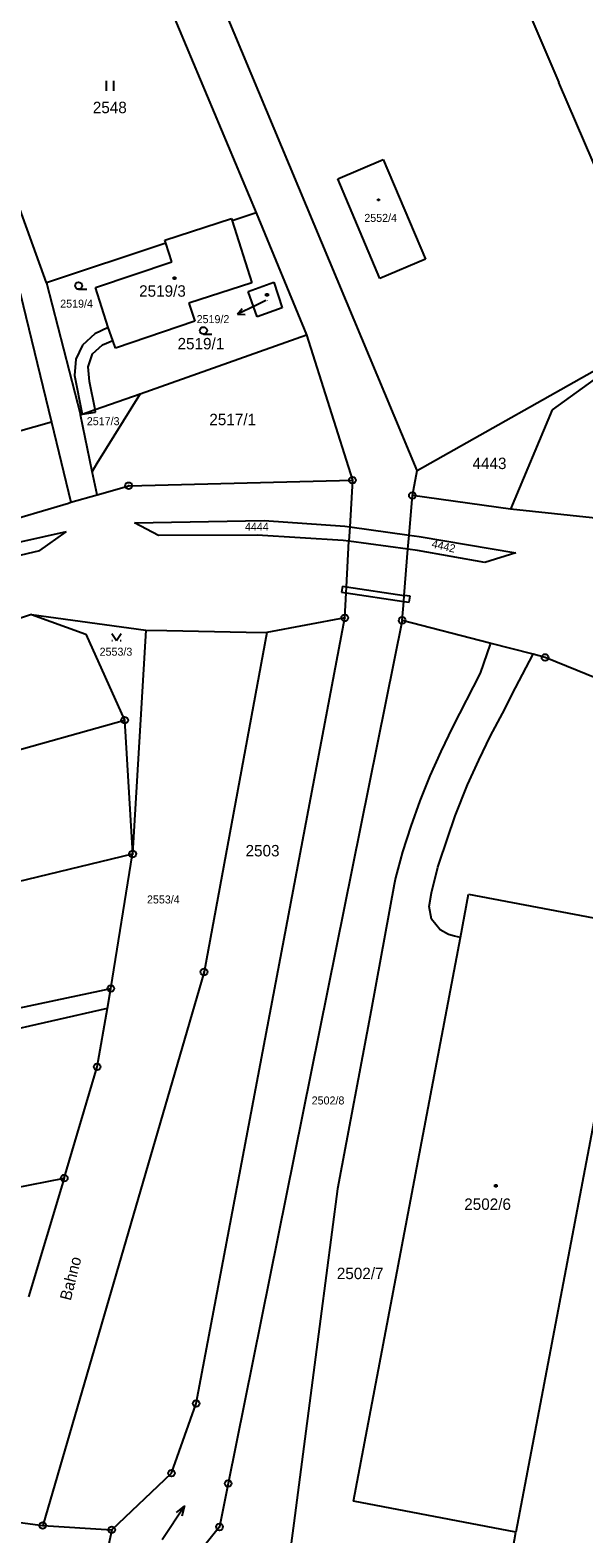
# Model space of a CAD drawing. Extents: x -468021 to -466942, y -1130484 to -1128584.
# Drawn here: x -467719 to -467636.6, y -1129830.2 to -1129606.5 of the extents above; entities that cross this region are included whole.
import ezdxf

# ---------------------------------------------------------------- set-up
doc = ezdxf.new("R2010")
doc.units = 0
doc.layers.add('DKM', color=7, linetype='Continuous')

msp = doc.modelspace()

# ---------------------------------------------------------------- linework, layer by layer
at = {"layer": 'DKM'}
for p, q in [((-467661.38, -1129565.28), (-467640.3, -1129614.34)), ((-467661.37, -1129672.05), (-467701.04, -1129577.23)), ((-467706.27, -1129583.89), (-467685.35, -1129633.72)), ((-467707.6, -1129615.56), (-467707.6, -1129614.06)), ((-467706.6, -1129614.06), (-467706.6, -1129615.56)), ((-467622.61, -1129655.5), (-467640.3, -1129614.34)), ((-467716.56, -1129644.13), (-467725.28, -1129619.99)), ((-467673.22, -1129628.64), (-467666.44, -1129625.77)), ((-467666.44, -1129625.77), (-467660.16, -1129640.61)), ((-467666.94, -1129643.48), (-467673.22, -1129628.64)), ((-467667.24, -1129631.67), (-467667.03, -1129631.67)), ((-467667.24, -1129631.88), (-467667.24, -1129631.67)), ((-467667.03, -1129631.88), (-467667.24, -1129631.88)), ((-467667.03, -1129631.67), (-467667.03, -1129631.88)), ((-467685.35, -1129633.72), (-467688.93, -1129634.91)), ((-467685.35, -1129633.72), (-467677.86, -1129651.87)), ((-467698.95, -1129637.76), (-467689.04, -1129634.57)), ((-467689.04, -1129634.57), (-467688.93, -1129634.91)), ((-467688.93, -1129634.91), (-467685.98, -1129644.11)), ((-467698.81, -1129638.21), (-467716.56, -1129644.13)), ((-467698.81, -1129638.21), (-467698.95, -1129637.76)), ((-467697.91, -1129641.02), (-467698.81, -1129638.21)), ((-467660.16, -1129640.61), (-467666.94, -1129643.48)), ((-467709.28, -1129644.8), (-467697.91, -1129641.02)), ((-467716.56, -1129644.13), (-467711.5, -1129663.76)), ((-467711.77, -1129645.08), (-467710.54, -1129645.08)), ((-467707.36, -1129650.77), (-467709.28, -1129644.8)), ((-467697.67, -1129643.28), (-467697.37, -1129643.28)), ((-467697.67, -1129643.58), (-467697.67, -1129643.28)), ((-467697.37, -1129643.58), (-467697.67, -1129643.58)), ((-467697.37, -1129643.28), (-467697.37, -1129643.58)), ((-467685.98, -1129644.11), (-467695.37, -1129647.17)), ((-467686.54, -1129645.39), (-467682.74, -1129644.04)), ((-467685.19, -1129649.19), (-467686.54, -1129645.39)), ((-467682.74, -1129644.04), (-467681.47, -1129647.83)), ((-467720.49, -1129645.67), (-467715.79, -1129664.86)), ((-467695.37, -1129647.17), (-467694.5, -1129649.83)), ((-467685.41, -1129647.5), (-467688.11, -1129648.81)), ((-467683.91, -1129646.77), (-467685.41, -1129647.5)), ((-467683.89, -1129645.74), (-467683.59, -1129645.74)), ((-467683.89, -1129646.04), (-467683.89, -1129645.74)), ((-467683.59, -1129646.04), (-467683.89, -1129646.04)), ((-467683.59, -1129645.74), (-467683.59, -1129646.04)), ((-467694.5, -1129649.83), (-467706.27, -1129653.83)), ((-467688.11, -1129648.81), (-467687.43, -1129647.93)), ((-467688.11, -1129648.81), (-467686.99, -1129648.83)), ((-467681.47, -1129647.83), (-467685.19, -1129649.19)), ((-467709.34, -1129651.69), (-467711.21, -1129653.38)), ((-467707.36, -1129650.77), (-467709.34, -1129651.69)), ((-467706.69, -1129652.7), (-467707.36, -1129650.77)), ((-467702.62, -1129660.62), (-467677.86, -1129651.87)), ((-467693.19, -1129651.74), (-467691.97, -1129651.74)), ((-467677.86, -1129651.87), (-467671.03, -1129673.47)), ((-467711.21, -1129653.38), (-467712.2, -1129655.5)), ((-467709.68, -1129654.69), (-467708.22, -1129653.34)), ((-467708.22, -1129653.34), (-467706.69, -1129652.7)), ((-467706.27, -1129653.83), (-467706.69, -1129652.7)), ((-467661.37, -1129672.05), (-467626.83, -1129652.54)), ((-467626.83, -1129652.54), (-467641.3, -1129663.04)), ((-467712.2, -1129655.5), (-467712.36, -1129657.9)), ((-467710.34, -1129656.64), (-467709.68, -1129654.69)), ((-467710.14, -1129658.8), (-467710.34, -1129656.64)), ((-467712.36, -1129657.9), (-467711.22, -1129663.66)), ((-467709.33, -1129662.99), (-467710.14, -1129658.8)), ((-467709.33, -1129662.99), (-467702.62, -1129660.62)), ((-467702.62, -1129660.62), (-467709.04, -1129671.01)), ((-467711.22, -1129663.66), (-467709.33, -1129662.99)), ((-467711.22, -1129663.66), (-467709.26, -1129663.34)), ((-467709.26, -1129663.34), (-467709.33, -1129662.99)), ((-467641.3, -1129663.04), (-467647.49, -1129677.81)), ((-467715.79, -1129664.86), (-467740.93, -1129671.98)), ((-467715.79, -1129664.86), (-467712.91, -1129676.77)), ((-467711.5, -1129663.76), (-467711.22, -1129663.66)), ((-467709.75, -1129672.17), (-467711.5, -1129663.76)), ((-467709.04, -1129671.01), (-467709.75, -1129672.17)), ((-467709.03, -1129675.66), (-467709.75, -1129672.17)), ((-467662.1, -1129675.76), (-467661.37, -1129672.05)), ((-467709.03, -1129675.66), (-467704.32, -1129674.3)), ((-467704.32, -1129674.3), (-467671.03, -1129673.47)), ((-467671.03, -1129673.47), (-467671.42, -1129680.41)), ((-467713.27, -1129676.88), (-467712.91, -1129676.77)), ((-467712.91, -1129676.77), (-467709.03, -1129675.66)), ((-467662.58, -1129681.64), (-467662.1, -1129675.76)), ((-467647.49, -1129677.81), (-467662.1, -1129675.76)), ((-467743.82, -1129685.91), (-467713.27, -1129676.88)), ((-467632.1, -1129679.41), (-467647.49, -1129677.81)), ((-467713.64, -1129681.16), (-467743.12, -1129687.75)), ((-467717.53, -1129683.93), (-467713.64, -1129681.16)), ((-467703.44, -1129679.81), (-467684.15, -1129679.47)), ((-467699.87, -1129681.7), (-467703.44, -1129679.81)), ((-467684.15, -1129679.47), (-467672.16, -1129680.31)), ((-467672.16, -1129680.31), (-467671.42, -1129680.41)), ((-467671.42, -1129680.41), (-467671.54, -1129682.57)), ((-467671.42, -1129680.41), (-467662.58, -1129681.64)), ((-467685.21, -1129681.65), (-467699.87, -1129681.7)), ((-467672.41, -1129682.45), (-467685.21, -1129681.65)), ((-467671.54, -1129682.57), (-467672.41, -1129682.45)), ((-467671.91, -1129689.33), (-467671.54, -1129682.57)), ((-467662.76, -1129683.74), (-467671.54, -1129682.57)), ((-467662.76, -1129683.74), (-467662.58, -1129681.64)), ((-467662.58, -1129681.64), (-467661.09, -1129681.85)), ((-467661.09, -1129681.85), (-467646.72, -1129684.29)), ((-467742.44, -1129689.74), (-467717.53, -1129683.93)), ((-467663.32, -1129690.62), (-467662.76, -1129683.74)), ((-467661.35, -1129683.93), (-467662.76, -1129683.74)), ((-467651.34, -1129685.72), (-467661.35, -1129683.93)), ((-467646.72, -1129684.29), (-467651.34, -1129685.72)), ((-467672.52, -1129689.24), (-467672.65, -1129690.13)), ((-467672.65, -1129690.13), (-467671.96, -1129690.23)), ((-467672.52, -1129689.24), (-467671.91, -1129689.33)), ((-467671.96, -1129690.23), (-467671.91, -1129689.33)), ((-467671.91, -1129689.33), (-467663.32, -1129690.62)), ((-467672.17, -1129693.97), (-467671.96, -1129690.23)), ((-467671.96, -1129690.23), (-467663.4, -1129691.52)), ((-467663.63, -1129694.33), (-467663.4, -1129691.52)), ((-467663.4, -1129691.52), (-467663.32, -1129690.62)), ((-467663.4, -1129691.52), (-467662.57, -1129691.64)), ((-467662.44, -1129690.75), (-467663.32, -1129690.62)), ((-467662.57, -1129691.64), (-467662.44, -1129690.75)), ((-467718.78, -1129693.47), (-467751.19, -1129704.12)), ((-467718.78, -1129693.47), (-467710.68, -1129696.39)), ((-467718.78, -1129693.47), (-467701.79, -1129695.78)), ((-467694.27, -1129810.82), (-467672.17, -1129693.97)), ((-467663.63, -1129694.33), (-467689.52, -1129822.71)), ((-467672.17, -1129693.97), (-467683.78, -1129696.14)), ((-467650.59, -1129697.71), (-467663.63, -1129694.33)), ((-467710.68, -1129696.39), (-467704.92, -1129709.18)), ((-467706.85, -1129696.29), (-467706.15, -1129697.34)), ((-467706.15, -1129697.34), (-467705.45, -1129696.29)), ((-467701.79, -1129695.78), (-467703.73, -1129729.08)), ((-467701.79, -1129695.78), (-467698.64, -1129695.84)), ((-467698.64, -1129695.84), (-467686.83, -1129696.08)), ((-467683.78, -1129696.14), (-467693.11, -1129746.63)), ((-467686.83, -1129696.08), (-467683.78, -1129696.14)), ((-467706.85, -1129697.34), (-467706.71, -1129697.34)), ((-467705.59, -1129697.34), (-467705.45, -1129697.34)), ((-467650.55, -1129697.86), (-467652.02, -1129702.21)), ((-467644.15, -1129699.38), (-467650.59, -1129697.71)), ((-467650.59, -1129697.71), (-467650.55, -1129697.86)), ((-467646.77, -1129704.39), (-467644.15, -1129699.38)), ((-467642.36, -1129699.84), (-467644.15, -1129699.38)), ((-467596.67, -1129718.51), (-467642.36, -1129699.84)), ((-467652.02, -1129702.21), (-467656.16, -1129710.22)), ((-467648.71, -1129708.18), (-467646.77, -1129704.39)), ((-467750.1, -1129721.85), (-467704.92, -1129709.18)), ((-467704.92, -1129709.18), (-467703.73, -1129729.08)), ((-467656.16, -1129710.22), (-467657.89, -1129713.82)), ((-467650.49, -1129711.53), (-467648.71, -1129708.18)), ((-467652.22, -1129715.13), (-467650.49, -1129711.53)), ((-467657.89, -1129713.82), (-467659.49, -1129717.48)), ((-467653.88, -1129718.8), (-467652.22, -1129715.13)), ((-467659.49, -1129717.48), (-467660.98, -1129721.2)), ((-467655.75, -1129723.41), (-467653.88, -1129718.8)), ((-467660.98, -1129721.2), (-467662.36, -1129724.95)), ((-467658.14, -1129730.46), (-467655.75, -1129723.41)), ((-467662.36, -1129724.95), (-467663.6, -1129728.76)), ((-467748.98, -1129740.01), (-467703.73, -1129729.08)), ((-467706.98, -1129749.1), (-467703.73, -1129729.08)), ((-467663.6, -1129728.76), (-467664.62, -1129732.64)), ((-467658.33, -1129731.02), (-467658.14, -1129730.46)), ((-467664.62, -1129732.64), (-467664.8, -1129733.62)), ((-467659.28, -1129734.87), (-467658.33, -1129731.02)), ((-467664.8, -1129733.62), (-467668.26, -1129752.33)), ((-467659.61, -1129736.88), (-467659.28, -1129734.87)), ((-467659.24, -1129738.76), (-467659.61, -1129736.88)), ((-467654.96, -1129741.5), (-467653.74, -1129735.05)), ((-467653.74, -1129735.05), (-467629.57, -1129739.64)), ((-467657.98, -1129740.34), (-467659.24, -1129738.76)), ((-467670.88, -1129825.36), (-467654.96, -1129741.5)), ((-467656.71, -1129741.07), (-467657.98, -1129740.34)), ((-467655.84, -1129741.33), (-467656.71, -1129741.07)), ((-467654.96, -1129741.5), (-467655.84, -1129741.33)), ((-467629.57, -1129739.64), (-467646.69, -1129829.95)), ((-467693.11, -1129746.63), (-467717.12, -1129828.96)), ((-467747.89, -1129757.73), (-467706.98, -1129749.1)), ((-467707.49, -1129752.03), (-467706.98, -1129749.1)), ((-467753.06, -1129762.35), (-467707.49, -1129752.03)), ((-467709, -1129760.75), (-467707.49, -1129752.03)), ((-467668.26, -1129752.33), (-467673.24, -1129778.91)), ((-467713.91, -1129777.29), (-467709, -1129760.75)), ((-467739.42, -1129782.33), (-467713.91, -1129777.29)), ((-467713.91, -1129777.29), (-467719.21, -1129794.94)), ((-467673.24, -1129778.91), (-467675.78, -1129798.22)), ((-467649.85, -1129778.3), (-467649.55, -1129778.3)), ((-467649.85, -1129778.6), (-467649.85, -1129778.3)), ((-467649.55, -1129778.6), (-467649.85, -1129778.6)), ((-467649.55, -1129778.3), (-467649.55, -1129778.6)), ((-467675.78, -1129798.22), (-467679.77, -1129828.6)), ((-467697.96, -1129821.19), (-467694.27, -1129810.82)), ((-467706.85, -1129829.62), (-467697.96, -1129821.19)), ((-467689.52, -1129822.71), (-467690.8, -1129829.19)), ((-467699.35, -1129831.04), (-467696.01, -1129826.06)), ((-467696.01, -1129826.06), (-467697.26, -1129827.03)), ((-467696.01, -1129826.06), (-467696.43, -1129827.58)), ((-467646.69, -1129829.95), (-467670.88, -1129825.36)), ((-467720.47, -1129828.52), (-467717.12, -1129828.96)), ((-467679.77, -1129828.6), (-467681.37, -1129840.81)), ((-467717.12, -1129828.96), (-467706.85, -1129829.62)), ((-467706.85, -1129829.62), (-467708.95, -1129839.22)), ((-467690.8, -1129829.19), (-467705.23, -1129847.01)), ((-467647.5, -1129834.51), (-467646.69, -1129829.95))]:
    msp.add_line(p, q, dxfattribs=at)
for centre, radius in [((-467711.77, -1129644.56), 0.525), ((-467693.19, -1129651.22), 0.525), ((-467704.32, -1129674.3), 0.5), ((-467704.32, -1129674.3), 0.01), ((-467671.03, -1129673.47), 0.5), ((-467671.03, -1129673.47), 0.01), ((-467662.1, -1129675.76), 0.5), ((-467662.1, -1129675.76), 0.01), ((-467672.17, -1129693.97), 0.5), ((-467672.17, -1129693.97), 0.01), ((-467663.63, -1129694.33), 0.5), ((-467663.63, -1129694.33), 0.01), ((-467642.36, -1129699.84), 0.5), ((-467642.36, -1129699.84), 0.01), ((-467704.92, -1129709.18), 0.5), ((-467704.92, -1129709.18), 0.01), ((-467703.73, -1129729.08), 0.5), ((-467703.73, -1129729.08), 0.01), ((-467693.11, -1129746.63), 0.5), ((-467693.11, -1129746.63), 0.01), ((-467706.98, -1129749.1), 0.5), ((-467706.98, -1129749.1), 0.01), ((-467709, -1129760.75), 0.5), ((-467709, -1129760.75), 0.01), ((-467713.91, -1129777.29), 0.5), ((-467713.91, -1129777.29), 0.01), ((-467694.27, -1129810.82), 0.5), ((-467694.27, -1129810.82), 0.01), ((-467697.96, -1129821.19), 0.5), ((-467697.96, -1129821.19), 0.01), ((-467689.52, -1129822.71), 0.5), ((-467689.52, -1129822.71), 0.01), ((-467717.12, -1129828.96), 0.5), ((-467690.8, -1129829.19), 0.5), ((-467717.12, -1129828.96), 0.01), ((-467706.85, -1129829.62), 0.5), ((-467706.85, -1129829.62), 0.01), ((-467690.8, -1129829.19), 0.01)]:
    msp.add_circle(centre, radius, dxfattribs=at)

# ---------------------------------------------------------------- texts
for s, height, p in [('2548', 1.7, (-467709.66, -1129618.89)), ('2552/4', 1.19, (-467669.26, -1129635.06)), ('2519/3', 1.7, (-467702.77, -1129646.19)), ('2519/4', 1.19, (-467714.51, -1129647.82)), ('2519/2', 0.1, (-467683.91, -1129646.77)), ('2519/2', 1.19, (-467694.21, -1129650.12)), ('2519/1', 1.7, (-467697.05, -1129654.02)), ('2517/3', 1.19, (-467710.55, -1129665.3)), ('2517/1', 1.7, (-467692.32, -1129665.3)), ('4443', 1.7, (-467653.16, -1129671.83)), ('4444', 1.19, (-467687.02, -1129681)), ('2553/3', 1.19, (-467708.65, -1129699.59)), ('2503', 1.7, (-467686.93, -1129729.44)), ('2553/4', 1.19, (-467701.6, -1129736.44)), ('2502/8', 1.19, (-467677.09, -1129766.34)), ('2502/6', 1.7, (-467654.39, -1129782.02)), ('2502/7', 1.7, (-467673.35, -1129792.32))]:
    msp.add_text(s, height=height, dxfattribs=at).set_placement(p)
for s, height, rotation, p in [('4442', 1.19, 346.9726, (-467659.32, -1129683.48)), ('Bahno', 1.7, 75.724, (-467712.95, -1129795.61))]:
    msp.add_text(s, height=height, rotation=rotation, dxfattribs=at).set_placement(p)

doc.saveas('drawing.dxf')
